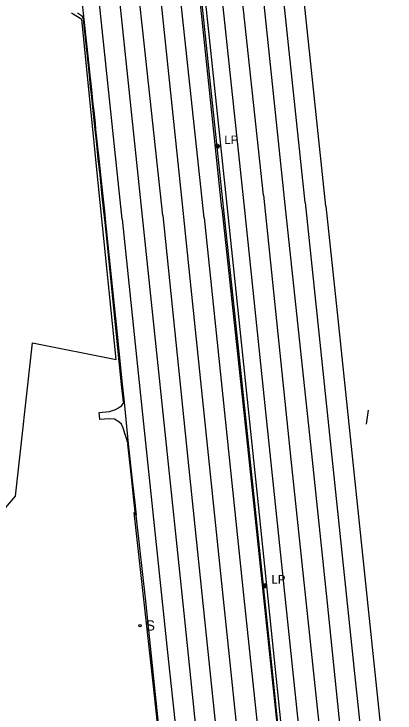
# Model space of a CAD drawing. Extents: x 368532 to 392481, y 10654822 to 10676899.
# Drawn here: x 375646.8 to 375870.3, y 10668323.9 to 10668734.2 of the extents above; entities that cross this region are included whole.
import ezdxf

# ---------------------------------------------------------------- set-up
doc = ezdxf.new("R2010")
doc.units = 0
for name, color, linetype in [('p_drainage conc drain', 7, 'Continuous'), ('p_road - paved curb', 7, 'Continuous'), ('p_road guard rails', 7, 'Continuous'), ('p_road paint stripe', 7, 'Continuous'), ('p_structure constr area', 7, 'Continuous'), ('p_structure sign', 7, 'Continuous'), ('p_utility general pole', 7, 'Continuous')]:
    doc.layers.add(name, color=color, linetype=linetype)

msp = doc.modelspace()

# ---------------------------------------------------------------- linework, layer by layer
at = {"layer": 'p_drainage conc drain'}
for p, q in [((375686.94, 10668732.79), (375684.17, 10668734.72)), ((375687.87, 10668731.09), (375686.94, 10668732.79)), ((375710.16, 10668504.43), (375711.35, 10668506.49)), ((375702.75, 10668500.97), (375706.33, 10668502.14)), ((375706.33, 10668502.14), (375708.21, 10668502.98)), ((375708.21, 10668502.98), (375710.16, 10668504.43)), ((375853.56, 10668493.47), (375854.83, 10668501.74)), ((375696.79, 10668500.32), (375702.75, 10668500.97)), ((375697.15, 10668496.15), (375696.79, 10668500.32)), ((375702.58, 10668496.65), (375697.15, 10668496.15)), ((375705.81, 10668496.41), (375702.58, 10668496.65)), ((375708.32, 10668494.8), (375705.81, 10668496.41)), ((375709.89, 10668493.42), (375708.32, 10668494.8)), ((375710.78, 10668491.14), (375709.89, 10668493.42)), ((375713.88, 10668481.86), (375710.78, 10668491.14))]:
    msp.add_line(p, q, dxfattribs=at)
at = {"layer": 'p_road - paved curb'}
for p, q in [((375685.81, 10668750.31), (375687.87, 10668731.09)), ((375768.8, 10668620.13), (375755.61, 10668746.65)), ((375771.79, 10668621.97), (375759.42, 10668740.51)), ((375687.37, 10668731.03), (375688.9, 10668716.61)), ((375687.72, 10668731.07), (375689.25, 10668716.64)), ((375687.87, 10668731.09), (375689.4, 10668716.66)), ((375688.9, 10668716.61), (375690.24, 10668703.93)), ((375689.25, 10668716.64), (375690.59, 10668703.96)), ((375689.4, 10668716.66), (375690.74, 10668703.98)), ((375690.24, 10668703.93), (375690.85, 10668698.3)), ((375690.59, 10668703.96), (375691.2, 10668698.33)), ((375690.74, 10668703.98), (375691.35, 10668698.35)), ((375690.85, 10668698.3), (375691.56, 10668691.54)), ((375691.2, 10668698.33), (375691.91, 10668691.57)), ((375691.35, 10668698.35), (375692.06, 10668691.59)), ((375691.56, 10668691.54), (375692.19, 10668685.5)), ((375691.91, 10668691.57), (375692.54, 10668685.53)), ((375692.06, 10668691.59), (375692.69, 10668685.55)), ((375692.19, 10668685.5), (375692.64, 10668681.35)), ((375692.54, 10668685.53), (375692.99, 10668681.38)), ((375692.69, 10668685.55), (375693.14, 10668681.4)), ((375692.64, 10668681.35), (375693.06, 10668677.34)), ((375692.99, 10668681.38), (375693.41, 10668677.37)), ((375693.14, 10668681.4), (375693.56, 10668677.39)), ((375693.06, 10668677.34), (375693.45, 10668673.72)), ((375693.41, 10668677.37), (375693.8, 10668673.75)), ((375693.56, 10668677.39), (375693.95, 10668673.77)), ((375693.45, 10668673.72), (375693.84, 10668670.04)), ((375693.8, 10668673.75), (375694.19, 10668670.07)), ((375693.84, 10668670.04), (375694.22, 10668666.39)), ((375693.95, 10668673.77), (375694.34, 10668670.09)), ((375694.19, 10668670.07), (375694.57, 10668666.42)), ((375694.34, 10668670.09), (375694.72, 10668666.44)), ((375694.22, 10668666.39), (375695.13, 10668657.85)), ((375694.57, 10668666.42), (375695.48, 10668657.88)), ((375694.72, 10668666.44), (375695.63, 10668657.9)), ((375695.13, 10668657.85), (375696.06, 10668649.19)), ((375695.48, 10668657.88), (375696.41, 10668649.22)), ((375695.63, 10668657.9), (375696.56, 10668649.24)), ((375696.06, 10668649.19), (375697.08, 10668639.7)), ((375696.41, 10668649.22), (375697.43, 10668639.73)), ((375696.56, 10668649.24), (375697.58, 10668639.75)), ((375697.08, 10668639.7), (375698.41, 10668627.17)), ((375697.43, 10668639.73), (375698.76, 10668627.2)), ((375697.58, 10668639.75), (375698.91, 10668627.22)), ((375698.41, 10668627.17), (375699.33, 10668618.46)), ((375698.76, 10668627.2), (375699.68, 10668618.49)), ((375698.91, 10668627.22), (375699.83, 10668618.51)), ((375789.58, 10668451.74), (375771.79, 10668621.97)), ((375699.33, 10668618.46), (375700.05, 10668611.89)), ((375699.68, 10668618.49), (375700.4, 10668611.92)), ((375699.83, 10668618.51), (375700.55, 10668611.94)), ((375768.8, 10668620.13), (375783.84, 10668480.41)), ((375700.05, 10668611.89), (375700.63, 10668606.24)), ((375700.4, 10668611.92), (375700.98, 10668606.27)), ((375700.55, 10668611.94), (375701.13, 10668606.29)), ((375700.63, 10668606.24), (375701.41, 10668598.5)), ((375700.98, 10668606.27), (375701.76, 10668598.53)), ((375701.13, 10668606.29), (375701.91, 10668598.55)), ((375701.41, 10668598.5), (375706.19, 10668551.84)), ((375701.76, 10668598.53), (375706.54, 10668551.87)), ((375701.91, 10668598.55), (375706.69, 10668551.89)), ((375706.19, 10668551.84), (375709.77, 10668516.86)), ((375706.54, 10668551.87), (375710.12, 10668516.89)), ((375706.69, 10668551.89), (375710.27, 10668516.91)), ((375709.77, 10668516.86), (375710.85, 10668506.43)), ((375710.12, 10668516.89), (375711.2, 10668506.47)), ((375710.27, 10668516.91), (375711.35, 10668506.49)), ((375711.35, 10668506.49), (375713.88, 10668481.86)), ((375713.38, 10668481.81), (375715.72, 10668460.57)), ((375713.73, 10668481.85), (375716.07, 10668460.6)), ((375713.88, 10668481.86), (375716.22, 10668460.62)), ((375783.84, 10668480.41), (375802.58, 10668303.16)), ((375716.07, 10668460.6), (375717.32, 10668449.12)), ((375716.22, 10668460.62), (375717.47, 10668449.14)), ((375715.72, 10668460.57), (375716.97, 10668449.09)), ((375716.97, 10668449.09), (375717.97, 10668439.99)), ((375717.32, 10668449.12), (375718.32, 10668440.03)), ((375717.47, 10668449.14), (375718.47, 10668440.05)), ((375803.42, 10668319.24), (375789.58, 10668451.74)), ((375724.23, 10668389.58), (375718.47, 10668440.05)), ((375737.64, 10668258.83), (375724.23, 10668389.58))]:
    msp.add_line(p, q, dxfattribs=at)
at = {"layer": 'p_road guard rails'}
for p, q in [((375762.17, 10668693.24), (375749.01, 10668819.79)), ((375770.08, 10668617.38), (375762.17, 10668693.24)), ((375776.4, 10668558.69), (375770.08, 10668617.38)), ((375788.46, 10668443.44), (375776.4, 10668558.69)), ((375717.12, 10668441.6), (375728.69, 10668337.96)), ((375798.75, 10668344.88), (375788.46, 10668443.44)), ((375815.38, 10668187.12), (375798.75, 10668344.88)), ((375728.69, 10668337.96), (375737.6, 10668252.97))]:
    msp.add_line(p, q, dxfattribs=at)
at = {"layer": 'p_road paint stripe'}
for p, q in [((375722.32, 10668724.41), (375709.84, 10668843.21)), ((375817.65, 10668623.55), (375796.31, 10668826.11)), ((375746.11, 10668618.89), (375727.11, 10668798.79)), ((375722.12, 10668615.32), (375705.27, 10668777.94)), ((375793.12, 10668627.88), (375778.9, 10668761.33)), ((375829.81, 10668621.53), (375815.45, 10668756.91)), ((375758.32, 10668614.55), (375743.63, 10668752.72)), ((375710.36, 10668613.82), (375696.04, 10668749.25)), ((375782.23, 10668619), (375768.64, 10668747.18)), ((375805.91, 10668622.14), (375793.33, 10668741.79)), ((375734.08, 10668615.94), (375722.32, 10668724.41)), ((375793.12, 10668627.88), (375809.18, 10668472.81)), ((375821.8, 10668472.44), (375805.91, 10668622.14)), ((375817.65, 10668623.55), (375846.52, 10668347.22)), ((375829.81, 10668621.53), (375836.46, 10668559.08)), ((375748.54, 10668594.04), (375746.11, 10668618.89)), ((375794.08, 10668504.38), (375782.23, 10668619)), ((375710.36, 10668613.82), (375719.91, 10668521.64)), ((375730.52, 10668535.4), (375722.12, 10668615.32)), ((375734.08, 10668615.94), (375748.83, 10668472.94)), ((375758.32, 10668614.55), (375781.69, 10668391.3)), ((375768.68, 10668400.11), (375748.54, 10668594.04)), ((375836.46, 10668559.08), (375850.74, 10668420.42)), ((375746.97, 10668378.86), (375730.52, 10668535.4)), ((375719.91, 10668521.64), (375736.92, 10668359.46)), ((375808.16, 10668370.06), (375794.08, 10668504.38)), ((375748.83, 10668472.94), (375765.18, 10668314.83)), ((375809.18, 10668472.81), (375826.03, 10668313.94)), ((375830.49, 10668390.36), (375821.8, 10668472.44)), ((375850.74, 10668420.42), (375863.59, 10668299.58)), ((375785.33, 10668240.49), (375768.68, 10668400.11)), ((375781.69, 10668391.3), (375805.3, 10668165.34)), ((375846.24, 10668236.9), (375830.49, 10668390.36)), ((375763.59, 10668219.92), (375746.97, 10668378.86)), ((375823.1, 10668226.86), (375808.16, 10668370.06)), ((375736.92, 10668359.46), (375750.45, 10668230.66)), ((375846.52, 10668347.22), (375870.28, 10668120.8))]:
    msp.add_line(p, q, dxfattribs=at)
at = {"layer": 'p_structure constr area'}
for p, q in [((375686.67, 10668730.92), (375680.59, 10668734.76)), ((375697.41, 10668623.62), (375686.67, 10668730.92)), ((375706.68, 10668531.45), (375697.41, 10668623.62)), ((375647.7, 10668451.31), (375657.59, 10668541.19)), ((375657.59, 10668541.19), (375706.68, 10668531.45)), ((375624.56, 10668424.41), (375647.7, 10668451.31))]:
    msp.add_line(p, q, dxfattribs=at)
at = {"layer": 'p_structure sign'}
msp.add_circle((375720.68, 10668375.24), 0.713, dxfattribs=at)
at = {"layer": 'p_utility general pole'}
for centre, radius in [((375766.15, 10668656.63), 1.19), ((375766.15, 10668656.63), 0.901), ((375766.15, 10668656.63), 0.608), ((375766.15, 10668656.63), 0.337), ((375766.15, 10668656.63), 0.12), ((375793.75, 10668398.59), 1.19), ((375793.75, 10668398.59), 0.901), ((375793.75, 10668398.59), 0.608), ((375793.75, 10668398.59), 0.337), ((375793.75, 10668398.59), 0.12)]:
    msp.add_circle(centre, radius, dxfattribs=at)

# ---------------------------------------------------------------- texts
at = {"layer": 'p_structure sign'}
msp.add_text('S', height=6, dxfattribs=at).set_placement((375724.14, 10668372.34))
at = {"layer": 'p_utility general pole'}
for p in [(375770.27, 10668657.92), (375797.87, 10668399.88)]:
    msp.add_text('LP', height=5, dxfattribs=at).set_placement(p)

doc.saveas('drawing.dxf')
